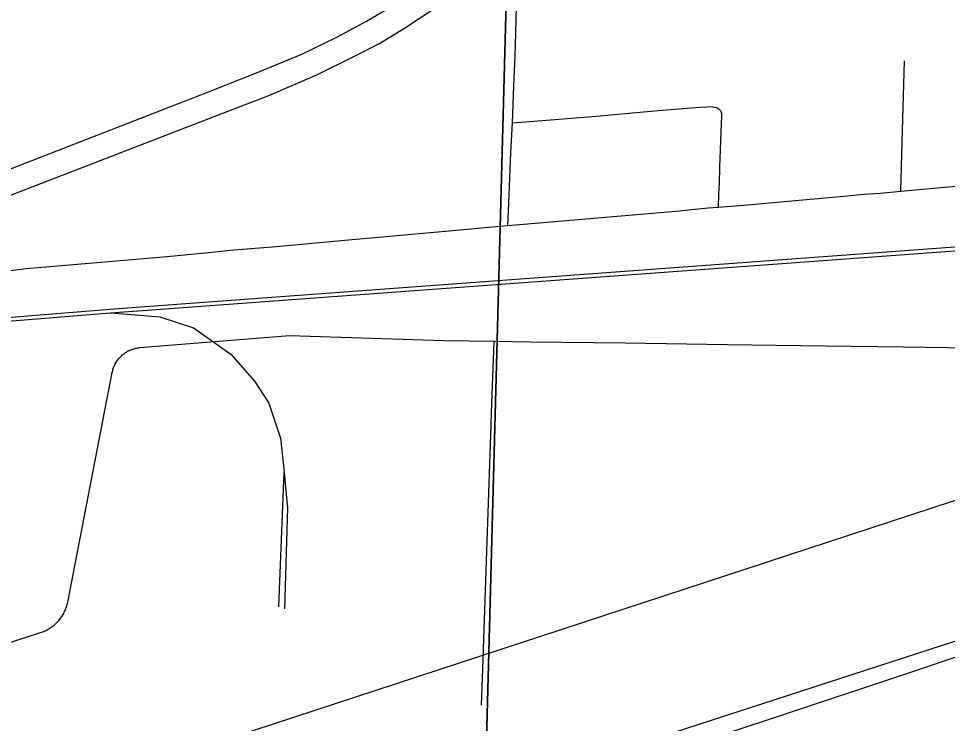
# Model space of a CAD drawing. Extents: x 2.4 to 73.1, y 4.5 to 25.6.
# Drawn here: x 47.4483 to 47.7404, y 22.2043 to 22.4259 of the extents above; entities that cross this region are included whole.
import ezdxf

# ---------------------------------------------------------------- set-up
doc = ezdxf.new("R2010")
doc.units = 0
for name, color, linetype in [('GM_X_City_Street', 7, 'Continuous'), ('GM_X_County_Road', 7, 'Continuous'), ('GM_X_Rail_Line', 7, 'Continuous'), ('GM_X_Section', 7, 'Continuous'), ('GM_X_US_Route', 7, 'Continuous')]:
    doc.layers.add(name, color=color, linetype=linetype)

msp = doc.modelspace()

# ---------------------------------------------------------------- linework, layer by layer
at = {"layer": 'GM_X_City_Street'}
for points in [[(47.60215, 22.36078), (47.60245, 22.36781), (47.60311, 22.38372), (47.60358, 22.3931), (47.60402, 22.40458), (47.60443, 22.41411), (47.60466, 22.42135), (47.60502, 22.43408)], [(47.72569, 22.37158), (47.72626, 22.39065), (47.72692, 22.41254)], [(47.61951, 22.3943), (47.63115, 22.3953), (47.63556, 22.39567), (47.64943, 22.39695), (47.66238, 22.398), (47.66472, 22.39815), (47.66583, 22.39817), (47.66665, 22.3981), (47.66725, 22.398), (47.66764, 22.39788), (47.66797, 22.39776), (47.6683, 22.39757), (47.66858, 22.39737), (47.66887, 22.3971), (47.66915, 22.39665), (47.66929, 22.39607), (47.66929, 22.39562), (47.66929, 22.395), (47.66922, 22.39285), (47.66874, 22.37919), (47.66855, 22.37414), (47.66841, 22.37071), (47.66825, 22.36659)], [(47.60358, 22.3931), (47.60636, 22.39331), (47.61951, 22.3943)], [(47.1925, 22.14736), (47.45524, 22.23286), (47.45559, 22.23298), (47.45594, 22.23311), (47.45628, 22.23325), (47.45662, 22.2334), (47.45696, 22.23356), (47.45729, 22.23373), (47.45761, 22.23391), (47.45794, 22.2341), (47.45825, 22.2343), (47.45856, 22.2345), (47.45886, 22.23472), (47.45916, 22.23495), (47.45945, 22.23518), (47.45973, 22.23542), (47.46001, 22.23567), (47.46027, 22.23593), (47.46053, 22.23619), (47.46079, 22.23646), (47.46103, 22.23674), (47.46127, 22.23703), (47.46149, 22.23732), (47.46171, 22.23762), (47.46193, 22.23793), (47.46213, 22.23824), (47.46232, 22.23856), (47.4625, 22.23888), (47.46267, 22.23921), (47.46284, 22.23954), (47.46299, 22.23988), (47.46314, 22.24022), (47.46327, 22.24057), (47.4634, 22.24092), (47.46351, 22.24128), (47.46362, 22.24163), (47.46371, 22.24199), (47.46379, 22.24236), (47.47776, 22.31463), (47.47783, 22.31495), (47.4779, 22.31526), (47.47799, 22.31557), (47.47809, 22.31587), (47.4782, 22.31618), (47.47831, 22.31648), (47.47844, 22.31677), (47.47858, 22.31706), (47.47872, 22.31735), (47.47888, 22.31763), (47.47904, 22.3179), (47.47922, 22.31818), (47.4794, 22.31844), (47.47959, 22.31869), (47.4798, 22.31895), (47.48, 22.31919), (47.48022, 22.31943), (47.48045, 22.31966), (47.48068, 22.31988), (47.48091, 22.3201), (47.48116, 22.3203), (47.48142, 22.3205), (47.48168, 22.32069), (47.48194, 22.32087), (47.48221, 22.32104), (47.48249, 22.3212), (47.48277, 22.32136), (47.48306, 22.3215), (47.48335, 22.32164), (47.48365, 22.32176), (47.48395, 22.32188), (47.48425, 22.32198), (47.48456, 22.32207), (47.48487, 22.32216), (47.48518, 22.32223), (47.48549, 22.32229), (47.48581, 22.32235), (47.48613, 22.32239), (47.48645, 22.32242), (47.5335, 22.32626), (47.58201, 22.32466), (47.5978, 22.32444), (47.60953, 22.32427), (47.63905, 22.32388), (47.67121, 22.32341), (47.70189, 22.32298), (47.72656, 22.32263), (47.75428, 22.3222)], [(47.59386, 22.20997), (47.5943, 22.22146), (47.59553, 22.25841), (47.59681, 22.29504), (47.59715, 22.30498), (47.5977, 22.32143), (47.5978, 22.32444)]]:
    msp.add_lwpolyline(points, dxfattribs=at)
at = {"layer": 'GM_X_County_Road'}
for points in [[(47.72569, 22.37158), (47.73944, 22.37281), (47.74965, 22.37366), (47.77072, 22.37554), (47.78353, 22.37676)], [(47.66825, 22.36659), (47.67756, 22.36735), (47.69488, 22.36893), (47.70662, 22.3699), (47.71095, 22.37036), (47.7141, 22.37061), (47.71932, 22.37102), (47.72569, 22.37158)], [(47.60215, 22.36078), (47.61937, 22.36224), (47.65496, 22.36536), (47.66518, 22.36634), (47.66825, 22.36659)], [(47.36088, 22.33448), (47.37168, 22.33576), (47.38952, 22.33827), (47.40947, 22.34136), (47.42234, 22.34363), (47.43281, 22.34509), (47.45064, 22.34724), (47.46929, 22.34883), (47.495, 22.35107), (47.50798, 22.35234), (47.51602, 22.35316), (47.5281, 22.35413), (47.55316, 22.35636), (47.56615, 22.35759), (47.58936, 22.35963), (47.59956, 22.36056), (47.60215, 22.36078)], [(46.57857, 21.85748), (47.53448, 22.1662), (47.59323, 22.18537), (47.59291, 22.17528), (47.64728, 22.19332), (47.68697, 22.20649), (47.72734, 22.21988), (47.78057, 22.23785), (47.84598, 22.25948), (47.84617, 22.26928), (47.88614, 22.28218), (47.91889, 22.29325)]]:
    msp.add_lwpolyline(points, dxfattribs=at)
at = {"layer": 'GM_X_Rail_Line'}
msp.add_line((47.5301, 22.24091), (47.53178, 22.28328), dxfattribs=at)
for points in [[(46.37711, 21.82964), (47.12758, 22.0728), (48.07818, 22.38437), (48.43367, 22.49981), (48.47937, 22.5158), (48.52401, 22.53278), (48.5733, 22.55674), (48.61543, 22.57739), (48.65067, 22.59609), (48.67554, 22.61161), (48.7021, 22.62796), (48.72324, 22.64236), (48.75853, 22.66792)], [(46.92436, 22.30068), (46.98005, 22.30035), (47.02128, 22.29904), (47.05987, 22.30166), (47.11391, 22.30461), (47.17809, 22.30985), (47.22526, 22.31411), (47.47964, 22.33473), (47.78244, 22.35703), (47.96044, 22.37276)], [(46.92434, 22.29944), (46.98003, 22.29911), (47.0213, 22.2978), (47.05995, 22.30042), (47.114, 22.30337), (47.1782, 22.30861), (47.22536, 22.31287), (47.47718, 22.33339), (47.78253, 22.3558), (47.96137, 22.37163)], [(47.47718, 22.33339), (47.49269, 22.33206), (47.50328, 22.32867), (47.51509, 22.32034), (47.52249, 22.31192), (47.52701, 22.30493), (47.53071, 22.29394), (47.53178, 22.28328)], [(46.57802, 21.84905), (47.52862, 22.16062), (47.88411, 22.27606), (47.92982, 22.29205)], [(47.53178, 22.28328), (47.53215, 22.27965), (47.53287, 22.27205), (47.53195, 22.2403)]]:
    msp.add_lwpolyline(points, dxfattribs=at)
at = {"layer": 'GM_X_Section'}
for points in [[(47.10074, 22.59533), (47.60552, 22.57632), (47.59206, 22.07349), (47.089, 22.08412)], [(47.60552, 22.57632), (48.10409, 22.56863), (48.09283, 22.06235), (47.59206, 22.07349)]]:
    msp.add_lwpolyline(points, close=True, dxfattribs=at)
at = {"layer": 'GM_X_US_Route'}
for points in [[(47.42949, 22.3723), (47.50807, 22.40288), (47.52369, 22.40904), (47.53734, 22.41463), (47.54835, 22.41998), (47.55772, 22.42507), (47.56561, 22.42968), (47.57351, 22.43477), (47.58074, 22.44044), (47.58814, 22.44644), (47.59504, 22.45261), (47.6017, 22.45894), (47.60815, 22.46619), (47.61555, 22.47449), (47.6255, 22.48765), (47.63199, 22.49644), (47.63387, 22.49914), (47.64104, 22.50951), (47.65057, 22.52398), (47.65838, 22.53493), (47.66857, 22.54913), (47.67581, 22.55858), (47.6789, 22.56251)], [(47.43212, 22.36515), (47.5112, 22.39564), (47.52698, 22.40165), (47.5421, 22.40814), (47.55389, 22.41401), (47.56163, 22.41794), (47.56993, 22.42303), (47.57791, 22.4283), (47.58571, 22.43405), (47.59352, 22.44046), (47.60109, 22.44679), (47.60791, 22.45337), (47.61449, 22.46036), (47.62205, 22.46882), (47.62772, 22.47597), (47.63808, 22.48962), (47.64843, 22.50466), (47.66093, 22.52349), (47.6694, 22.53565), (47.67836, 22.54864), (47.68444, 22.55694), (47.68897, 22.56225)]]:
    msp.add_lwpolyline(points, dxfattribs=at)

doc.saveas('drawing.dxf')
